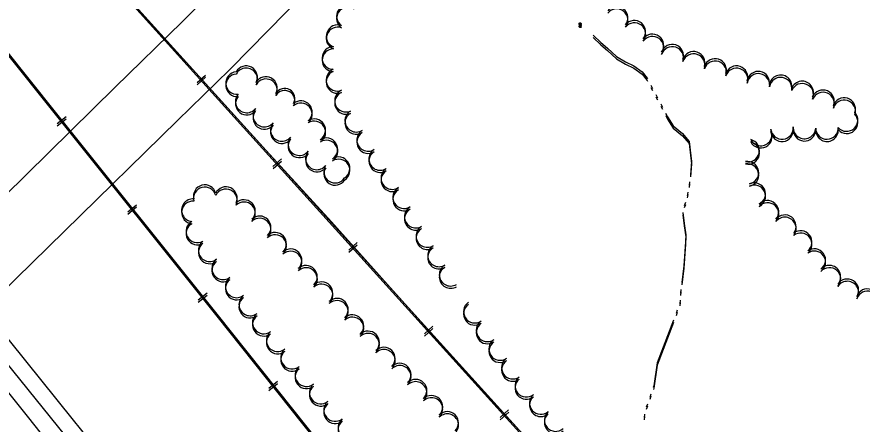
# Model space of a CAD drawing. Extents: x -25029 to 2274964, y -81170 to 687028.
# Drawn here: x 14099 to 14847, y -66261 to -65900 of the extents above; entities that cross this region are included whole.
import ezdxf

# ---------------------------------------------------------------- set-up
doc = ezdxf.new("R2010")
doc.units = 0
for name, color, linetype in [('81911BEA - RW_X_Fee_RW', 7, 'Continuous'), ('RD_X_RR_1', 7, 'Continuous'), ('RR', 7, 'Continuous'), ('TREES', 7, 'Continuous'), ('WATER', 7, 'Continuous')]:
    doc.layers.add(name, color=color, linetype=linetype)

msp = doc.modelspace()

# ---------------------------------------------------------------- linework, layer by layer
at = {"layer": '81911BEA - RW_X_Fee_RW'}
for points in [[(14245.22, -65903.96), (14248.34, -65900.86), (14455.29, -65689.68), (14757.25, -65381.56)], [(14286.87, -65946.86), (14288.01, -65945.7), (14499.2, -65730.13)], [(13910.4, -66232.87), (14185.56, -65962.3), (14244.82, -65904.46), (14245.22, -65903.96)], [(13940.24, -66285.79), (14240.81, -65991.9), (14286.87, -65946.86)]]:
    msp.add_lwpolyline(points, dxfattribs=at)
at = {"layer": 'RD_X_RR_1'}
for points in [[(13395.32, -65339.7), (13433.44, -65379.28), (13463.82, -65409.95), (13492.47, -65440.8), (13591.27, -65564.71), (13711.58, -65713.75), (13824.74, -65854.3), (13933.55, -65990.23), (14049.24, -66134.04), (14148.44, -66257.15), (14235.08, -66364.58), (14328.8, -66481.51), (14418.84, -66593.15), (14492.79, -66685.52), (14565.53, -66775.51), (14617.24, -66840.21), (14786.46, -67050.75), (14843.9, -67123.08), (14887.83, -67178.38), (14946.29, -67249.94), (15021.26, -67343.83), (15079.62, -67417.38), (15113.87, -67460.1)], [(15118.51, -66920.09), (15102.46, -66899.16), (15084.34, -66876.1), (15065.82, -66853.33), (15031.18, -66810.62), (14998.07, -66771.73), (14964.26, -66732.51), (14917.1, -66680.24), (14867.87, -66625.06), (14814.07, -66565.02), (14709.26, -66449.36), (14635.59, -66368.17), (14613.38, -66343.41), (14593.45, -66322.12), (14570.23, -66295.75), (14491.74, -66209.34), (14426.57, -66137), (14377.08, -66081.61), (14319.17, -66018.35), (14262.81, -65956.05), (14208.8, -65896.69), (14165.77, -65847.92), (14115.8, -65793.21), (14062.6, -65734.19)], [(14705.67, -66996.44), (14671.97, -66955.24), (14624.39, -66895.49), (14591.49, -66856.28), (14559.92, -66816.12), (14519.13, -66765.22), (14431.1, -66655.72), (14394.79, -66610.54), (14366.78, -66576.31), (14329.57, -66529.5), (14295.88, -66487.65), (14251.05, -66433.1), (14212.63, -66384.7), (14170.38, -66331.79), (14141.63, -66296.08), (14109.2, -66255.1), (14058.94, -66192.94)], [(15113.68, -67482.29), (15053.21, -67405.1), (14938.66, -67262.69), (14839.21, -67141.07), (14724.71, -66998.18), (14619.91, -66867.6), (14566.02, -66799.66), (14513.32, -66734.3), (14447.05, -66651.91), (14373.1, -66560.22), (14259.35, -66417.98), (14200.97, -66345.77), (14147.94, -66279.06), (14088.82, -66205.43)]]:
    msp.add_lwpolyline(points, dxfattribs=at)
at = {"layer": 'RR'}
for p, q in [((14258.2, -65958.24), (14265.62, -65951.53)), ((14258.25, -65960.2), (14265.67, -65953.49)), ((14134.23, -65994.57), (14142.04, -65988.32)), ((14134.28, -65996.51), (14142.09, -65990.26)), ((14325.29, -66032.4), (14332.7, -66025.69)), ((14325.33, -66034.37), (14332.74, -66027.66)), ((14196.7, -66072.66), (14204.51, -66066.41)), ((14196.74, -66074.61), (14204.55, -66068.36)), ((14392.39, -66106.55), (14399.79, -66099.84)), ((14392.42, -66108.52), (14399.83, -66101.81)), ((14259.16, -66150.75), (14266.97, -66144.5)), ((14259.19, -66152.71), (14267, -66146.46)), ((14459.48, -66180.7), (14466.9, -66173.99)), ((14459.51, -66182.68), (14466.93, -66175.97)), ((14321.48, -66228.94), (14329.3, -66222.71)), ((14321.5, -66230.91), (14329.32, -66224.68)), ((14526.58, -66254.84), (14534, -66248.13)), ((14526.6, -66256.83), (14534.02, -66250.12))]:
    msp.add_line(p, q, dxfattribs=at)
for points in [[(13826.29, -65472.46), (14076.74, -65750.13), (14304.8, -66002.33), (14582.94, -66309.66), (14853.98, -66609.23), (15003.77, -66777.97), (15044.98, -66826.17), (15085.86, -66877.19), (15120.25, -66921.33), (15161.85, -66977.65), (15238.3, -67088.41), (15251.73, -67108.38)], [(13826.4, -65474.36), (14076.82, -65752.07), (14304.85, -66004.29), (14582.95, -66311.66), (14853.95, -66611.26), (15003.72, -66780.02), (15044.93, -66828.22), (15085.8, -66879.25), (15120.18, -66923.39), (15161.78, -66979.72), (15238.21, -67090.49), (15251.64, -67110.46)], [(13794.58, -65561.94), (13949, -65754.78), (14132.49, -65984.38), (14275.51, -66163.19), (14514.69, -66463.55), (14792.58, -66811.85), (15048.02, -67132.51), (15251.76, -67387.02)], [(13794.68, -65563.84), (13949.08, -65756.7), (14132.54, -65986.32), (14275.54, -66165.15), (14514.68, -66465.54), (14792.53, -66813.87), (15047.93, -67134.56), (15251.64, -67389.1)]]:
    msp.add_lwpolyline(points, dxfattribs=at)
at = {"layer": 'TREES'}
for centre, radius, start, end in [((14391.57, -65899.42), 10, 56.5712, 236.5712), ((14391.62, -65901.4), 10, 56.5642, 236.5642), ((14629.59, -65900.93), 10, 321.87436, 141.87436), ((14629.64, -65902.93), 10, 321.86736, 141.86736), ((14382.48, -65917.11), 10, 69.02613, 249.02613), ((14645.32, -65913.27), 10, 321.87436, 141.87436), ((14645.37, -65915.28), 10, 321.86736, 141.86736), ((14382.53, -65919.08), 10, 69.01913, 249.01913), ((14661.27, -65925.33), 10, 323.94164, 143.94164), ((14661.32, -65927.35), 10, 323.93464, 143.93464), ((14378.78, -65936.44), 10, 89.3273, 269.3273), ((14378.83, -65938.42), 10, 89.3203, 269.3203), ((14678.84, -65934.39), 10, 341.52254, 161.52254), ((14678.89, -65936.4), 10, 341.51554, 161.51554), ((14697.81, -65940.73), 10, 341.52254, 161.52254), ((14697.86, -65942.74), 10, 341.51554, 161.51554), ((14716.78, -65947.07), 10, 341.52254, 161.52254), ((14301.5, -65953.44), 10, 331.42583, 151.42583), ((14716.83, -65949.08), 10, 341.51554, 161.51554), ((14735.75, -65953.41), 10, 341.52254, 161.52254), ((14293.53, -65958.63), 10, 94.70041, 274.70041), ((14293.58, -65960.59), 10, 94.69341, 274.69341), ((14301.55, -65955.41), 10, 331.41883, 151.41883), ((14382.37, -65955.73), 10, 111.71449, 291.71449), ((14382.41, -65957.71), 10, 111.70749, 291.70749), ((14735.79, -65955.43), 10, 341.51554, 161.51554), ((14755.09, -65958.26), 10, 350.2749, 170.2749), ((14755.13, -65960.29), 10, 350.2679, 170.2679), ((14774.82, -65961.51), 10, 351.01848, 171.01848), ((14319.06, -65963.01), 10, 331.42512, 151.42512), ((14319.11, -65964.98), 10, 331.41812, 151.41812), ((14774.87, -65963.54), 10, 351.01148, 171.01148), ((14793.9, -65966.98), 10, 337.02221, 157.02221), ((14793.95, -65969.01), 10, 337.01521, 157.01521), ((14335.65, -65972.28), 9, 330.10032, 150.10032), ((14335.7, -65974.25), 9, 330.09332, 150.09332), ((14389.94, -65974.25), 10, 112.76368, 292.76368), ((14389.98, -65976.22), 10, 112.75668, 292.75668), ((14812.32, -65974.78), 10, 337.03301, 157.03301), ((14812.36, -65976.81), 10, 337.02601, 157.02601), ((14302.11, -65974.9), 10, 140.88826, 320.88826), ((14302.16, -65976.87), 10, 140.88126, 320.88126), ((14349.97, -65984.36), 10, 310.62471, 130.62471), ((14831.08, -65981.64), 10, 342.79779, 162.79779), ((14831.12, -65983.68), 10, 342.79079, 162.79079), ((14317.63, -65987.52), 10, 140.88826, 320.88826), ((14350.01, -65986.33), 10, 310.61771, 130.61771), ((14317.68, -65989.49), 10, 140.88126, 320.88126), ((14398.99, -65992.01), 10, 121.26006, 301.26006), ((14399.04, -65993.99), 10, 121.25306, 301.25306), ((14833.26, -65991.36), 10, 222.53353, 42.53353), ((14833.31, -65993.39), 10, 222.52653, 42.52653), ((14333.15, -66000.14), 10, 140.88826, 320.88826), ((14333.19, -66002.11), 10, 140.88126, 320.88126), ((14361.85, -66000.38), 10, 302.53133, 122.53133), ((14361.9, -66002.36), 10, 302.52433, 122.52433), ((14409.54, -66009.01), 10, 122.38697, 302.38697), ((14409.58, -66010.99), 10, 122.37997, 302.37997), ((14757.19, -66004.12), 10, 207.45359, 27.45359), ((14757.23, -66006.15), 10, 207.44659, 27.44659), ((14776, -65998.41), 10, 186.35288, 6.35288), ((14776.04, -66000.43), 10, 186.34588, 6.34588), ((14795.92, -65997.94), 10, 176.33414, 356.33414), ((14795.96, -65999.97), 10, 176.32714, 356.32714), ((14815.89, -65998.35), 10, 181.31117, 1.31117), ((14815.94, -66000.38), 10, 181.30417, 1.30417), ((14348.67, -66012.75), 10, 140.88826, 320.88826), ((14348.71, -66014.73), 10, 140.88126, 320.88126), ((14372.61, -66017.24), 10, 302.53133, 122.53133), ((14372.65, -66019.22), 10, 302.52433, 122.52433), ((14746.01, -66018.47), 10, 256.67608, 76.67608), ((14746.05, -66020.49), 10, 256.66908, 76.66908), ((14364.19, -66025.37), 10, 140.88826, 320.88826), ((14420.25, -66025.9), 10, 122.38697, 302.38697), ((14420.29, -66027.88), 10, 122.37997, 302.37997), ((14364.23, -66027.34), 10, 140.88126, 320.88126), ((14383.36, -66034.11), 10, 302.53133, 122.53133), ((14383.4, -66036.08), 10, 302.52433, 122.52433), ((14380.34, -66037.11), 10, 147.11836, 327.11836), ((14380.38, -66039.08), 10, 147.11136, 327.11136), ((14430.97, -66042.79), 10, 122.38697, 302.38697), ((14745.42, -66038.05), 10, 279.86171, 99.86171), ((14745.46, -66040.07), 10, 279.85471, 99.85471), ((14431, -66044.77), 10, 122.37997, 302.37997), ((14264.91, -66058.77), 10, 14.66403, 194.66403), ((14751.42, -66056.94), 10, 295.38283, 115.38283), ((14751.45, -66058.96), 10, 295.37583, 115.37583), ((14264.94, -66060.73), 10, 14.65703, 194.65703), ((14283.59, -66060.57), 10, 334.30422, 154.30422), ((14283.63, -66062.54), 10, 334.29722, 154.29722), ((14441.48, -66059.8), 10, 121.04208, 301.04208), ((14441.51, -66061.78), 10, 121.03508, 301.03508), ((14254.35, -66071.26), 10, 84.95118, 264.95118), ((14254.39, -66073.22), 10, 84.94418, 264.94418), ((14299.63, -66072.02), 10, 314.66714, 134.66714), ((14299.67, -66073.99), 10, 314.66014, 134.66014), ((14763.16, -66072.63), 10, 318.25201, 138.25201), ((14451.77, -66076.95), 10, 120.88474, 300.88474), ((14451.8, -66078.93), 10, 120.87774, 300.87774), ((14763.2, -66074.65), 10, 318.24501, 138.24501), ((14313.51, -66086.42), 10, 313.19007, 133.19007), ((14313.54, -66088.39), 10, 313.18307, 133.18307), ((14778.51, -66085.43), 10, 322.07891, 142.07891), ((14778.55, -66087.46), 10, 322.07191, 142.07191), ((14258.35, -66089.95), 10, 119.20297, 299.20297), ((14258.38, -66091.91), 10, 119.19597, 299.19597), ((14462.03, -66094.11), 10, 120.88474, 300.88474), ((14327.2, -66101.01), 10, 313.19007, 133.19007), ((14327.23, -66102.98), 10, 313.18307, 133.18307), ((14462.07, -66096.1), 10, 120.87774, 300.87774), ((14792.61, -66099.42), 10, 308.36235, 128.36235), ((14792.64, -66101.45), 10, 308.35535, 128.35535), ((14269.22, -66106.69), 10, 126.78904, 306.78904), ((14269.25, -66108.65), 10, 126.78204, 306.78204), ((14340.88, -66115.59), 10, 313.19007, 133.19007), ((14340.91, -66117.56), 10, 313.18307, 133.18307), ((14472.3, -66111.28), 10, 120.88474, 300.88474), ((14472.33, -66113.26), 10, 120.87774, 300.87774), ((14804.67, -66115.37), 10, 305.80984, 125.80984), ((14804.69, -66117.4), 10, 305.80284, 125.80284), ((14281.2, -66122.71), 10, 126.78904, 306.78904), ((14281.23, -66124.67), 10, 126.78204, 306.78204), ((14354.57, -66130.17), 10, 313.19007, 133.19007), ((14354.6, -66132.14), 10, 313.18307, 133.18307), ((14482.57, -66128.44), 10, 120.88474, 300.88474), ((14482.59, -66130.43), 10, 120.87774, 300.87774), ((14817.99, -66130.13), 10, 318.35433, 138.35433), ((14818.02, -66132.16), 10, 318.34733, 138.34733), ((14293.17, -66138.72), 10, 126.78904, 306.78904), ((14293.2, -66140.69), 10, 126.78204, 306.78204), ((14368.26, -66144.75), 10, 313.19007, 133.19007), ((14368.29, -66146.73), 10, 313.18307, 133.18307), ((14833.87, -66142.18), 10, 327.23188, 147.23188), ((14833.9, -66144.22), 10, 327.22488, 147.22488), ((14305.15, -66154.74), 10, 126.78904, 306.78904), ((14851.7, -66150.96), 10, 340.33581, 160.33581), ((14851.72, -66152.99), 10, 340.32881, 160.32881), ((14305.18, -66156.71), 10, 126.78204, 306.78204), ((14381.95, -66159.33), 10, 313.19007, 133.19007), ((14381.97, -66161.31), 10, 313.18307, 133.18307), ((14504, -66161.06), 10, 124.13872, 304.13872), ((14498.39, -66152.79), 0.0000000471, 124.14853, 304.14853), ((14504.02, -66163.06), 10, 124.13172, 304.13172), ((14498.41, -66154.78), 0.0000000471, 124.14153, 304.14153), ((14317.13, -66170.75), 10, 126.82435, 306.82435), ((14317.16, -66172.72), 10, 126.81735, 306.81735), ((14395.64, -66173.92), 10, 313.19007, 133.19007), ((14395.66, -66175.89), 10, 313.18307, 133.18307), ((14515.22, -66177.62), 10, 124.13872, 304.13872), ((14515.25, -66179.61), 10, 124.13172, 304.13172), ((14329.48, -66186.48), 10, 129.45428, 309.45428), ((14329.5, -66188.45), 10, 129.44728, 309.44728), ((14409.49, -66188.34), 10, 314.48016, 134.48016), ((14409.51, -66190.32), 10, 314.47316, 134.47316), ((14526.45, -66194.17), 10, 124.13872, 304.13872), ((14526.47, -66196.17), 10, 124.13172, 304.13172), ((14342.19, -66201.92), 10, 129.45428, 309.45428), ((14342.21, -66203.89), 10, 129.44728, 309.44728), ((14423.51, -66202.61), 10, 314.52265, 134.52265), ((14423.53, -66204.59), 10, 314.51565, 134.51565), ((14537.67, -66210.72), 10, 124.13872, 304.13872), ((14537.69, -66212.72), 10, 124.13172, 304.13172), ((14354.9, -66217.37), 10, 129.45428, 309.45428), ((14354.92, -66219.34), 10, 129.44728, 309.44728), ((14437.53, -66216.87), 10, 314.52265, 134.52265), ((14437.55, -66218.85), 10, 314.51565, 134.51565), ((14451.56, -66231.12), 10, 314.52265, 134.52265), ((14549.62, -66226.73), 10, 129.34246, 309.34246), ((14549.64, -66228.73), 10, 129.33546, 309.33546), ((14367.61, -66232.81), 10, 129.45428, 309.45428), ((14367.63, -66234.78), 10, 129.44728, 309.44728), ((14451.57, -66233.11), 10, 314.51565, 134.51565), ((14465.58, -66245.38), 10, 314.52265, 134.52265), ((14562.5, -66242.03), 10, 130.85236, 310.85236), ((14562.52, -66244.03), 10, 130.84536, 310.84536), ((14380.32, -66248.25), 10, 129.45428, 309.45428), ((14380.33, -66250.23), 10, 129.44728, 309.44728), ((14465.59, -66247.37), 10, 314.51565, 134.51565), ((14479.6, -66259.64), 10, 314.52265, 134.52265), ((14575.59, -66257.16), 10, 130.85236, 310.85236), ((14575.6, -66259.16), 10, 130.84536, 310.84536), ((14393.03, -66263.69), 10, 129.45428, 309.45428), ((14393.04, -66265.67), 10, 129.44728, 309.44728), ((14479.61, -66261.63), 10, 314.51565, 134.51565)]:
    msp.add_arc(centre, radius, start, end, dxfattribs=at)
at = {"layer": 'WATER'}
for p, q in [((14659.87, -65960.54), (14661.33, -65963.3)), ((14659.92, -65962.55), (14661.38, -65965.31)), ((14664.25, -65968.82), (14665.71, -65971.59)), ((14664.3, -65970.83), (14665.76, -65973.6)), ((14668.63, -65977.11), (14670.09, -65979.87)), ((14668.68, -65979.12), (14670.14, -65981.88)), ((14694.2, -66045.97), (14693.72, -66049.06)), ((14694.24, -66047.98), (14693.76, -66051.07)), ((14686.5, -66141.57), (14686.27, -66144.69)), ((14686.53, -66143.58), (14686.3, -66146.7)), ((14683.33, -66159.87), (14682.21, -66162.79)), ((14683.36, -66161.88), (14682.24, -66164.8)), ((14660.02, -66234.07), (14658.98, -66237.01)), ((14660.04, -66236.08), (14659, -66239.02)), ((14656.9, -66242.91), (14655.86, -66245.85)), ((14656.92, -66244.92), (14655.88, -66247.86)), ((14654.19, -66251.84), (14653.94, -66254.95)), ((14654.21, -66253.85), (14653.96, -66256.96))]:
    msp.add_line(p, q, dxfattribs=at)
for points in [[(14597.34, -65906.43), (14597.32, -65906.33), (14597.32, -65906.32), (14597.31, -65906.32), (14597.3, -65906.32), (14597.3, -65906.32), (14597.29, -65906.32), (14597.29, -65906.33), (14597.27, -65906.42), (14596.31, -65906.24), (14596.37, -65905.97), (14596.58, -65905.63), (14596.9, -65905.41), (14597.29, -65905.32), (14597.68, -65905.4), (14598.01, -65905.62), (14598.24, -65905.95), (14598.3, -65906.24)], [(14597.27, -65906.24), (14597.29, -65906.34), (14597.29, -65906.35), (14597.3, -65906.35), (14597.3, -65906.35), (14597.31, -65906.35), (14597.32, -65906.34), (14597.32, -65906.34), (14597.34, -65906.24), (14598.3, -65906.42), (14598.24, -65906.7), (14598.03, -65907.04), (14597.71, -65907.26), (14597.32, -65907.34), (14596.93, -65907.27), (14596.6, -65907.05), (14596.37, -65906.72), (14596.31, -65906.43)], [(14597.4, -65908.43), (14597.38, -65908.33), (14597.38, -65908.32), (14597.37, -65908.32), (14597.36, -65908.32), (14597.36, -65908.32), (14597.35, -65908.32), (14597.35, -65908.33), (14597.33, -65908.42), (14596.37, -65908.24), (14596.43, -65907.97), (14596.64, -65907.63), (14596.96, -65907.41), (14597.35, -65907.32), (14597.74, -65907.4), (14598.07, -65907.62), (14598.3, -65907.95), (14598.36, -65908.24)], [(14597.33, -65908.24), (14597.35, -65908.34), (14597.35, -65908.35), (14597.36, -65908.35), (14597.36, -65908.35), (14597.37, -65908.35), (14597.38, -65908.34), (14597.38, -65908.34), (14597.4, -65908.24), (14598.36, -65908.42), (14598.3, -65908.7), (14598.09, -65909.04), (14597.77, -65909.26), (14597.38, -65909.34), (14596.99, -65909.27), (14596.66, -65909.05), (14596.43, -65908.72), (14596.37, -65908.43)]]:
    msp.add_lwpolyline(points, close=True, dxfattribs=at)
for points in [[(14608.75, -65916.16), (14615.67, -65922.79), (14621.44, -65927.77), (14629.43, -65935.02), (14637.32, -65939.94), (14644.7, -65943.38), (14652.09, -65948.79), (14656.52, -65954.2), (14656.95, -65955.01)], [(14608.81, -65918.16), (14615.73, -65924.79), (14621.5, -65929.77), (14629.49, -65937.02), (14637.37, -65941.94), (14644.75, -65945.38), (14652.14, -65950.8), (14656.57, -65956.21), (14657, -65957.02)], [(14673.02, -65985.4), (14674.73, -65988.64), (14679.66, -65996.52), (14688.02, -66003.41), (14693.93, -66010.29), (14695.91, -66028.01), (14695.04, -66039.78)], [(14673.07, -65987.41), (14674.78, -65990.65), (14679.71, -65998.53), (14688.07, -66005.42), (14693.98, -66012.3), (14695.95, -66030.02), (14695.08, -66041.79)], [(14692.75, -66055.24), (14692.47, -66057.04), (14692.13, -66058.3)], [(14690.52, -66064.33), (14690.5, -66064.42), (14689.41, -66067.25)], [(14692.79, -66057.25), (14692.51, -66059.05), (14692.17, -66060.31)], [(14690.56, -66066.34), (14690.54, -66066.43), (14689.45, -66069.26)], [(14688.32, -66073.23), (14689.51, -66083.12), (14690.99, -66092.96), (14690.5, -66099.36), (14689.03, -66120.51), (14687.22, -66135.37)], [(14688.36, -66075.24), (14689.55, -66085.13), (14691.03, -66094.97), (14690.54, -66101.37), (14689.06, -66122.52), (14687.25, -66137.38)], [(14685.81, -66150.92), (14685.58, -66153.97), (14685.56, -66154.03)], [(14685.84, -66152.93), (14685.61, -66155.98), (14685.59, -66156.04)], [(14679.98, -66168.63), (14665.52, -66206.55), (14662.55, -66226.88), (14662.1, -66228.17)], [(14680.01, -66170.64), (14665.54, -66208.56), (14662.57, -66228.89), (14662.12, -66230.18)]]:
    msp.add_lwpolyline(points, dxfattribs=at)

doc.saveas('drawing.dxf')
